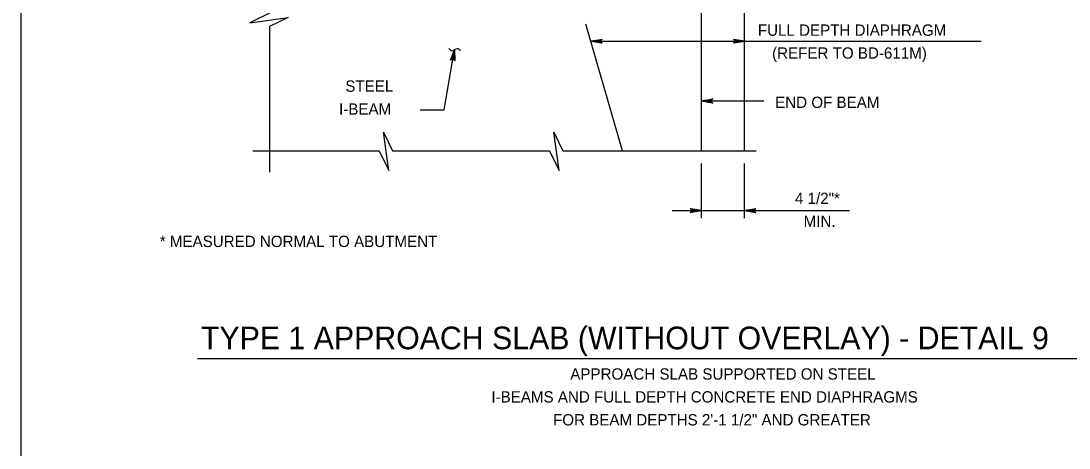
# Model space of a CAD drawing. Extents: x 636530 to 644067, y 294168 to 299122.
# Drawn here: x 639046.8 to 639324.5, y 296844.4 to 296957.6 of the extents above; entities that cross this region are included whole.
import ezdxf

# ---------------------------------------------------------------- set-up
doc = ezdxf.new("R2010")
doc.units = 0
doc.layers.add('1', color=7, linetype='Continuous')

msp = doc.modelspace()

# ---------------------------------------------------------------- linework, layer by layer
at = {"layer": '1'}
for p, q in [((639046.78, 297123.48), (639046.78, 296559.48)), ((639238.55, 296923.12), (639238.55, 296995.87)), ((639227.12, 296923.12), (639227.12, 296961.61)), ((639112.67, 296956.1), (639112.67, 296917.54)), ((639206.21, 296923.12), (639196.5, 296956.76)), ((639197.81, 296952.22), (639301.27, 296952.22)), ((639158.93, 296934.07), (639161.7, 296950.01)), ((639227.12, 296936.39), (639243.69, 296936.39)), ((639152.54, 296934.07), (639158.93, 296934.07)), ((639108.27, 296923.12), (639141.7, 296923.12)), ((639145.21, 296923.12), (639186.84, 296923.12)), ((639190.36, 296923.12), (639241.6, 296923.12)), ((639227.12, 296905.33), (639227.12, 296919.78)), ((639238.55, 296905.33), (639238.55, 296919.78)), ((639219.33, 296907.33), (639266.34, 296907.33)), ((639093.54, 296868.17), (639387.37, 296868.17))]:
    msp.add_line(p, q, dxfattribs=at)
for points in [[(639112.67, 296959.62), (639107.48, 296957.08), (639117.63, 296958.46), (639112.67, 296956.1)], [(639197.81, 296952.22), (639200.79, 296952.78), (639200.68, 296952.7), (639200.56, 296952.62), (639200.5, 296952.52), (639200.44, 296952.42), (639200.43, 296952.32), (639200.41, 296952.22), (639200.43, 296952.12), (639200.44, 296952.02), (639200.5, 296951.92), (639200.56, 296951.82), (639200.68, 296951.74), (639200.79, 296951.66), (639197.81, 296952.22), (639200.68, 296951.74), (639200.56, 296951.82), (639197.81, 296952.22), (639200.5, 296951.92), (639200.44, 296952.02), (639197.81, 296952.22), (639200.43, 296952.12), (639200.41, 296952.22), (639197.81, 296952.22), (639200.43, 296952.32), (639200.44, 296952.42), (639197.81, 296952.22), (639200.5, 296952.52), (639200.56, 296952.62), (639197.81, 296952.22), (639200.68, 296952.7)], [(639238.55, 296952.22), (639235.57, 296951.66), (639235.69, 296951.74), (639235.8, 296951.82), (639235.86, 296951.92), (639235.92, 296952.02), (639235.94, 296952.12), (639235.95, 296952.22), (639235.94, 296952.32), (639235.92, 296952.42), (639235.86, 296952.52), (639235.8, 296952.62), (639235.69, 296952.7), (639235.57, 296952.78), (639238.55, 296952.22), (639235.69, 296952.7), (639235.8, 296952.62), (639238.55, 296952.22), (639235.86, 296952.52), (639235.92, 296952.42), (639238.55, 296952.22), (639235.94, 296952.32), (639235.95, 296952.22), (639238.55, 296952.22), (639235.94, 296952.12), (639235.92, 296952.02), (639238.55, 296952.22), (639235.86, 296951.92), (639235.8, 296951.82), (639238.55, 296952.22), (639235.69, 296951.74)], [(639161.7, 296950.01), (639161.74, 296946.97), (639161.68, 296947.1), (639161.62, 296947.23), (639161.54, 296947.3), (639161.45, 296947.38), (639161.35, 296947.41), (639161.26, 296947.45), (639161.15, 296947.45), (639161.05, 296947.45), (639160.94, 296947.41), (639160.84, 296947.36), (639160.74, 296947.26), (639160.64, 296947.17), (639161.7, 296950.01), (639160.74, 296947.26), (639160.84, 296947.36), (639161.7, 296950.01), (639160.94, 296947.41), (639161.05, 296947.45), (639161.7, 296950.01), (639161.15, 296947.45), (639161.26, 296947.45), (639161.7, 296950.01), (639161.35, 296947.41), (639161.45, 296947.38), (639161.7, 296950.01), (639161.54, 296947.3), (639161.62, 296947.23), (639161.7, 296950.01), (639161.68, 296947.1)], [(639227.12, 296936.39), (639230.11, 296936.95), (639229.99, 296936.87), (639229.88, 296936.79), (639229.82, 296936.69), (639229.76, 296936.59), (639229.74, 296936.49), (639229.72, 296936.39), (639229.74, 296936.29), (639229.76, 296936.19), (639229.82, 296936.09), (639229.88, 296935.99), (639229.99, 296935.91), (639230.11, 296935.83), (639227.12, 296936.39), (639229.99, 296935.91), (639229.88, 296935.99), (639227.12, 296936.39), (639229.82, 296936.09), (639229.76, 296936.19), (639227.12, 296936.39), (639229.74, 296936.29), (639229.72, 296936.39), (639227.12, 296936.39), (639229.74, 296936.49), (639229.76, 296936.59), (639227.12, 296936.39), (639229.82, 296936.69), (639229.88, 296936.79), (639227.12, 296936.39), (639229.99, 296936.87)], [(639141.7, 296923.12), (639144.23, 296917.93), (639142.85, 296928.08), (639145.21, 296923.12)], [(639186.84, 296923.12), (639189.38, 296917.93), (639188, 296928.08), (639190.36, 296923.12)], [(639227.12, 296907.33), (639224.14, 296906.77), (639224.26, 296906.85), (639224.37, 296906.93), (639224.43, 296907.03), (639224.49, 296907.13), (639224.51, 296907.23), (639224.52, 296907.33), (639224.51, 296907.43), (639224.49, 296907.53), (639224.43, 296907.63), (639224.37, 296907.73), (639224.26, 296907.81), (639224.14, 296907.89), (639227.12, 296907.33), (639224.26, 296907.81), (639224.37, 296907.73), (639227.12, 296907.33), (639224.43, 296907.63), (639224.49, 296907.53), (639227.12, 296907.33), (639224.51, 296907.43), (639224.52, 296907.33), (639227.12, 296907.33), (639224.51, 296907.23), (639224.49, 296907.13), (639227.12, 296907.33), (639224.43, 296907.03), (639224.37, 296906.93), (639227.12, 296907.33), (639224.26, 296906.85)], [(639238.55, 296907.33), (639241.54, 296907.89), (639241.42, 296907.81), (639241.31, 296907.73), (639241.25, 296907.63), (639241.19, 296907.53), (639241.17, 296907.43), (639241.15, 296907.33), (639241.17, 296907.23), (639241.19, 296907.13), (639241.25, 296907.03), (639241.31, 296906.93), (639241.42, 296906.85), (639241.54, 296906.77), (639238.55, 296907.33), (639241.42, 296906.85), (639241.31, 296906.93), (639238.55, 296907.33), (639241.25, 296907.03), (639241.19, 296907.13), (639238.55, 296907.33), (639241.17, 296907.23), (639241.15, 296907.33), (639238.55, 296907.33), (639241.17, 296907.43), (639241.19, 296907.53), (639238.55, 296907.33), (639241.25, 296907.63), (639241.31, 296907.73), (639238.55, 296907.33), (639241.42, 296907.81)]]:
    msp.add_lwpolyline(points, dxfattribs=at)
msp.add_spline([(639160.17, 296950.31), (639160.94, 296949.7), (639162.47, 296950.32), (639163.24, 296949.76)], degree=3, dxfattribs=at)

# ---------------------------------------------------------------- texts
for s, height, p in [('FULL DEPTH DIAPHRAGM', 3, (639242.07, 296953.65)), ('(REFER TO BD-611M)', 3, (639245.84, 296947.58)), ('STEEL', 3, (639132.74, 296938.82)), ('END OF BEAM', 3, (639246.65, 296934.52)), ('I-BEAM', 3, (639131.08, 296932.74)), ('4 1/2"*', 3, (639251.9, 296909.07)), ('MIN.', 3, (639254.2, 296903)), ('* MEASURED NORMAL TO ABUTMENT', 3, (639083.57, 296897.67)), ('TYPE 1 APPROACH SLAB (WITHOUT OVERLAY) - DETAIL 9', 6, (639094.49, 296870.58)), ('APPROACH SLAB SUPPORTED ON STEEL', 3, (639192.36, 296862.53)), ('I-BEAMS AND FULL DEPTH CONCRETE END DIAPHRAGMS', 3, (639171.45, 296856.46)), ('FOR BEAM DEPTHS 2\'-1 1/2" AND GREATER', 3, (639187.79, 296850.39))]:
    msp.add_text(s, height=height, dxfattribs=at).set_placement(p)

doc.saveas('drawing.dxf')
